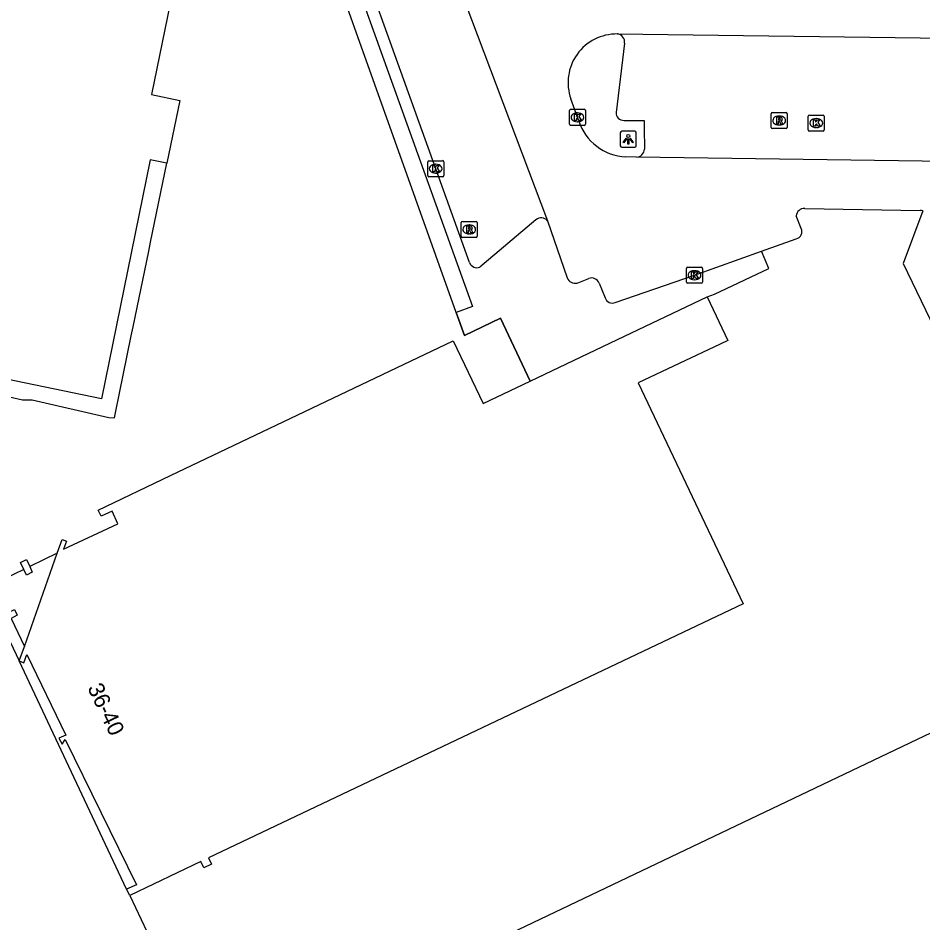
# Model space of a CAD drawing. Extents: x 157692 to 159670, y 381454 to 383289.
# Drawn here: x 159339.1 to 159395.6, y 382754.3 to 382810.8 of the extents above; entities that cross this region are included whole.
import ezdxf

# ---------------------------------------------------------------- set-up
doc = ezdxf.new("R2010")
doc.units = 0
for name, color, linetype in [('IMGEO_Groenvoorziening', 7, 'Continuous'), ('IMGEO_Hek', 7, 'Continuous'), ('IMGEO_Kolk', 7, 'Continuous'), ('IMGEO_Lichtpunt', 7, 'Continuous'), ('IMGEO_Muur', 7, 'Continuous'), ('IMGEO_Pand', 7, 'Continuous'), ('IMGEO_Pand_nummerreeks', 7, 'Continuous'), ('IMGEO_Pand_overbouw', 7, 'Continuous'), ('IMGEO_Parkeervlak_gesloten', 7, 'Continuous'), ('IMGEO_Rijbaan_lokaal_gesloten', 7, 'Continuous'), ('IMGEO_Rioolput', 7, 'Continuous'), ('IMGEO_Voetpad_open', 7, 'Continuous')]:
    doc.layers.add(name, color=color, linetype=linetype)

msp = doc.modelspace()

# ---------------------------------------------------------------- linework, layer by layer
at = {"layer": 'IMGEO_Groenvoorziening'}
for points in [[(159395.564, 382798.719), (159394.326, 382795.438), (159400.74, 382782.14)], [(159382.1, 382793.352), (159382.566, 382793.522), (159385.941, 382795.126), (159385.493, 382796.206)], [(159371.064, 382788.104), (159369.198, 382792.027), (159366.952, 382790.955), (159366.441, 382792.387)]]:
    msp.add_lwpolyline(points, dxfattribs=at)
at = {"layer": 'IMGEO_Hek'}
msp.add_lwpolyline([(159366.441, 382792.387), (159366.952, 382790.955), (159369.198, 382792.027), (159371.064, 382788.104)], dxfattribs=at)
at = {"layer": 'IMGEO_Kolk'}
for p, q in [((159373.578, 382805.065), (159374.43, 382805.065)), ((159373.503, 382804.139), (159373.503, 382804.991)), ((159373.991, 382804.845), (159374.016, 382804.845)), ((159374.504, 382804.991), (159374.504, 382804.139)), ((159388.407, 382803.779), (159388.407, 382804.631)), ((159388.482, 382804.705), (159389.334, 382804.705)), ((159388.895, 382804.485), (159388.92, 382804.485)), ((159389.408, 382804.631), (159389.408, 382803.779)), ((159374.43, 382804.065), (159373.578, 382804.065)), ((159374.014, 382804.285), (159373.989, 382804.285)), ((159388.918, 382803.925), (159388.893, 382803.925)), ((159389.334, 382803.705), (159388.482, 382803.705)), ((159364.658, 382800.933), (159364.658, 382801.785)), ((159364.733, 382801.859), (159365.585, 382801.859)), ((159365.146, 382801.639), (159365.171, 382801.639)), ((159365.659, 382801.785), (159365.659, 382800.933)), ((159365.169, 382801.079), (159365.144, 382801.079)), ((159365.585, 382800.859), (159364.733, 382800.859)), ((159380.807, 382794.284), (159380.807, 382795.136)), ((159380.882, 382795.21), (159381.734, 382795.21)), ((159381.295, 382794.99), (159381.32, 382794.99)), ((159381.808, 382795.136), (159381.808, 382794.284)), ((159381.318, 382794.43), (159381.293, 382794.43)), ((159381.734, 382794.21), (159380.882, 382794.21))]:
    msp.add_line(p, q, dxfattribs=at)
for points in [[(159373.578, 382805.065), (159374.43, 382805.065)], [(159373.503, 382804.139), (159373.503, 382804.991)], [(159373.824, 382804.765), (159373.947, 382804.765), (159373.947, 382804.614), (159374.077, 382804.765), (159374.241, 382804.765), (159374.095, 382804.614), (159374.248, 382804.365), (159374.096, 382804.365), (159374.011, 382804.529), (159373.947, 382804.462), (159373.947, 382804.365), (159373.824, 382804.365), (159373.824, 382804.765)], [(159374.504, 382804.991), (159374.504, 382804.139)], [(159388.407, 382803.779), (159388.407, 382804.631)], [(159388.482, 382804.705), (159389.334, 382804.705)], [(159389.408, 382804.631), (159389.408, 382803.779)], [(159374.43, 382804.065), (159373.578, 382804.065)], [(159388.728, 382804.405), (159388.851, 382804.405), (159388.851, 382804.254), (159388.981, 382804.405), (159389.145, 382804.405), (159388.999, 382804.254), (159389.152, 382804.005), (159389, 382804.005), (159388.915, 382804.169), (159388.851, 382804.102), (159388.851, 382804.005), (159388.728, 382804.005), (159388.728, 382804.405)], [(159389.334, 382803.705), (159388.482, 382803.705)], [(159364.658, 382800.933), (159364.658, 382801.785)], [(159364.733, 382801.859), (159365.585, 382801.859)], [(159365.659, 382801.785), (159365.659, 382800.933)], [(159364.979, 382801.559), (159365.102, 382801.559), (159365.102, 382801.408), (159365.232, 382801.559), (159365.396, 382801.559), (159365.25, 382801.408), (159365.403, 382801.159), (159365.251, 382801.159), (159365.166, 382801.323), (159365.102, 382801.256), (159365.102, 382801.159), (159364.979, 382801.159), (159364.979, 382801.559)], [(159365.585, 382800.859), (159364.733, 382800.859)], [(159380.807, 382794.284), (159380.807, 382795.136)], [(159380.882, 382795.21), (159381.734, 382795.21)], [(159381.128, 382794.91), (159381.251, 382794.91), (159381.251, 382794.759), (159381.381, 382794.91), (159381.545, 382794.91), (159381.399, 382794.759), (159381.552, 382794.51), (159381.4, 382794.51), (159381.315, 382794.674), (159381.251, 382794.607), (159381.251, 382794.51), (159381.128, 382794.51), (159381.128, 382794.91)], [(159381.808, 382795.136), (159381.808, 382794.284)], [(159381.734, 382794.21), (159380.882, 382794.21)]]:
    msp.add_lwpolyline(points, dxfattribs=at)
for centre, start, end in [((159373.58, 382804.989), 91.552, 178.448), ((159373.58, 382804.989), 91.552, 178.448), ((159374.428, 382804.989), 1.552, 88.448), ((159374.428, 382804.989), 1.552, 88.448), ((159388.484, 382804.629), 91.552, 178.448), ((159388.484, 382804.629), 91.552, 178.448), ((159389.332, 382804.629), 1.552, 88.448), ((159389.332, 382804.629), 1.552, 88.448), ((159373.58, 382804.141), 181.552, 268.448), ((159373.58, 382804.141), 181.552, 268.448), ((159374.428, 382804.141), 271.552, 358.448), ((159374.428, 382804.141), 271.552, 358.448), ((159388.484, 382803.781), 181.552, 268.448), ((159388.484, 382803.781), 181.552, 268.448), ((159389.332, 382803.781), 271.552, 358.448), ((159389.332, 382803.781), 271.552, 358.448), ((159364.735, 382801.783), 91.552, 178.448), ((159364.735, 382801.783), 91.552, 178.448), ((159365.583, 382801.783), 1.552, 88.448), ((159365.583, 382801.783), 1.552, 88.448), ((159364.735, 382800.935), 181.552, 268.448), ((159364.735, 382800.935), 181.552, 268.448), ((159365.583, 382800.935), 271.552, 358.448), ((159365.583, 382800.935), 271.552, 358.448), ((159380.884, 382795.134), 91.552, 178.448), ((159380.884, 382795.134), 91.552, 178.448), ((159381.732, 382795.134), 1.552, 88.448), ((159381.732, 382795.134), 1.552, 88.448), ((159380.884, 382794.286), 181.552, 268.448), ((159380.884, 382794.286), 181.552, 268.448), ((159381.732, 382794.286), 271.552, 358.448), ((159381.732, 382794.286), 271.552, 358.448)]:
    msp.add_arc(centre, 0.0765, start, end, dxfattribs=at)
for centre, major_axis, ratio, start_param, end_param in [((159373.99, 382804.565), (-0.387, 0.002), 0.722429, 4.712389, 7.853982), ((159374.015, 382804.565), (-0.39, 0.002), 0.717154, 1.570796, 4.712389), ((159388.894, 382804.205), (-0.387, 0.002), 0.722429, 4.712389, 7.853982), ((159388.919, 382804.205), (-0.39, 0.002), 0.717154, 1.570796, 4.712389), ((159365.145, 382801.359), (-0.387, 0.002), 0.722429, 4.712389, 7.853982), ((159365.17, 382801.359), (-0.39, 0.002), 0.717154, 1.570796, 4.712389), ((159381.294, 382794.71), (-0.387, 0.002), 0.722429, 4.712389, 7.853982), ((159381.319, 382794.71), (-0.39, 0.002), 0.717154, 1.570796, 4.712389)]:
    msp.add_ellipse(centre, major_axis=major_axis, ratio=ratio, start_param=start_param, end_param=end_param, dxfattribs=at)
at = {"layer": 'IMGEO_Lichtpunt'}
for p, q in [((159376.681, 382803.598), (159376.681, 382802.791)), ((159376.681, 382803.598), (159376.681, 382802.791)), ((159377.583, 382803.693), (159376.775, 382803.693)), ((159377.583, 382803.693), (159376.775, 382803.693)), ((159377.677, 382802.791), (159377.677, 382803.598)), ((159377.677, 382802.791), (159377.677, 382803.598)), ((159376.775, 382802.697), (159377.583, 382802.697)), ((159376.775, 382802.697), (159377.583, 382802.697))]:
    msp.add_line(p, q, dxfattribs=at)
for points in [[(159377.055, 382803.262), (159377.094, 382803.234), (159376.906, 382802.972), (159376.868, 382802.999), (159377.055, 382803.262)], [(159377.157, 382803.214), (159377.204, 382803.214), (159377.204, 382802.892), (159377.157, 382802.892), (159377.157, 382803.214)], [(159377.267, 382803.234), (159377.305, 382803.261), (159377.492, 382802.999), (159377.453, 382802.971), (159377.267, 382803.234)]]:
    msp.add_lwpolyline(points, dxfattribs=at)
msp.add_circle((159377.18, 382803.396), 0.0994, dxfattribs=at)
for centre, start, end in [((159376.775, 382803.598), 90, 180), ((159376.775, 382803.598), 90, 180), ((159377.583, 382803.598), 0, 90), ((159377.583, 382803.598), 0, 90), ((159376.775, 382802.791), 180, 270), ((159376.775, 382802.791), 180, 270), ((159377.583, 382802.791), 270, 0), ((159377.583, 382802.791), 270, 360)]:
    msp.add_arc(centre, 0.0946, start, end, dxfattribs=at)
at = {"layer": 'IMGEO_Muur'}
for points in [[(159353.633, 382828.278), (159354.574, 382828.617), (159367.464, 382792.762), (159366.441, 382792.387)], [(159366.441, 382792.387), (159353.633, 382828.278)]]:
    msp.add_lwpolyline(points, dxfattribs=at)
at = {"layer": 'IMGEO_Pand'}
for points in [[(159355.987, 382847.821), (159352.367, 382830.146), (159347.422, 382805.999), (159349.183, 382805.623), (159348.376, 382801.694), (159347.337, 382801.91), (159344.304, 382786.986), (159318.859, 382792.26), (159318.637, 382791.25), (159314.712, 382792.046), (159315.063, 382793.823), (159308.004, 382795.284), (159309.005, 382800.183), (159318.843, 382848.33)], [(159382.1, 382793.352), (159383.389, 382790.643), (159382.906, 382790.414), (159377.789, 382787.981), (159379.975, 382783.384), (159382.161, 382778.787), (159384.346, 382774.191), (159350.986, 382758.332), (159351.172, 382757.943), (159350.684, 382757.712), (159350.5, 382758.101), (159346.066, 382755.994)], [(159371.064, 382788.104), (159376.501, 382790.69), (159382.1, 382793.352)], [(159339.153, 382770.625), (159339.488, 382771.538), (159341.544, 382777.347), (159341.852, 382778.219), (159342.109, 382778.114), (159341.929, 382777.604), (159345.311, 382779.187), (159344.96, 382779.982), (159344.272, 382779.664), (159344.09, 382780.045), (159348.603, 382782.199), (159366.247, 382790.619), (159368.111, 382786.7), (159371.064, 382788.104)], [(159339.984, 382776.169), (159339.62, 382775.99), (159339.45, 382776.346), (159339.247, 382776.772), (159339.621, 382776.951), (159339.82, 382776.522), (159339.984, 382776.169)], [(159339.153, 382770.625), (159339.446, 382770.518), (159339.651, 382771.022), (159342.076, 382765.999), (159341.643, 382765.798), (159341.84, 382765.424), (159342.036, 382765.717), (159346.495, 382756.661), (159345.87, 382756.385)], [(159353.404, 382740.635), (159357.351, 382742.544), (159355.381, 382746.742), (159359.895, 382748.894), (159362.215, 382750), (159403.786, 382769.816)], [(159346.066, 382755.994), (159345.87, 382756.385)]]:
    msp.add_lwpolyline(points, dxfattribs=at)
at = {"layer": 'IMGEO_Pand_overbouw'}
for points in [[(159348.376, 382801.694), (159347.337, 382801.91), (159344.304, 382786.986), (159318.859, 382792.26), (159318.637, 382791.25), (159323.506, 382790.188), (159324.106, 382790.188), (159328.763, 382789.083), (159329.363, 382789.083), (159334.045, 382788.003), (159334.645, 382788.003), (159339.381, 382786.931), (159339.981, 382786.931), (159344.763, 382785.828), (159345.106, 382785.808), (159345.168, 382786.108), (159346.157, 382790.916), (159346.277, 382791.495), (159347.246, 382796.205), (159347.364, 382796.78)], [(159339.82, 382776.522), (159339.984, 382776.169), (159339.62, 382775.99), (159339.45, 382776.346), (159337.621, 382775.472), (159338.481, 382773.659), (159338.869, 382773.84), (159339.04, 382773.48), (159338.659, 382773.286), (159339.488, 382771.538), (159341.544, 382777.347)]]:
    msp.add_lwpolyline(points, close=True, dxfattribs=at)
at = {"layer": 'IMGEO_Parkeervlak_gesloten'}
for points in [[(159367.265, 382795.497), (159365.159, 382801.359), (159358.246, 382820.648), (159356.814, 382824.632)], [(159376.947, 382809.199), (159376.413, 382804.87)], [(159376.916, 382804.371), (159378.163, 382804.365), (159378.175, 382803.913), (159378.19, 382802.569)], [(159371.416, 382798.175), (159367.913, 382795.212)]]:
    msp.add_lwpolyline(points, dxfattribs=at)
for centre, radius, start, end in [((159376.437, 382809.257), 0.514, 353.4735, 83.5755), ((159376.896, 382804.854), 0.483, 178.0954, 272.362), ((159377.646, 382802.618), 0.547, 274.6658, 354.874), ((159371.742, 382797.771), 0.519, 40.1864, 128.8955), ((159367.733, 382795.682), 0.504, 201.6054, 290.9134)]:
    msp.add_arc(centre, radius, start, end, dxfattribs=at)
at = {"layer": 'IMGEO_Rijbaan_lokaal_gesloten'}
for points in [[(159360.631, 382828.612), (159372.138, 382798.106)], [(159376.494, 382809.768), (159417.438, 382809.241), (159417.672, 382808.602), (159417.677, 382808.556)], [(159374.095, 382804.338), (159374.004, 382804.565), (159373.597, 382805.71)], [(159377.69, 382802.073), (159377.022, 382802.098)], [(159417.827, 382801.51), (159377.69, 382802.073)], [(159388.19, 382798.877), (159395.393, 382798.742)], [(159387.967, 382797.62), (159387.664, 382798.406)], [(159372.138, 382798.106), (159373.356, 382794.552)], [(159385.493, 382796.206), (159387.662, 382796.981)], [(159376.365, 382793.011), (159381.308, 382794.71), (159385.493, 382796.206)], [(159373.989, 382794.221), (159374.711, 382794.505)], [(159375.366, 382794.211), (159375.731, 382793.3)]]:
    msp.add_lwpolyline(points, dxfattribs=at)
for centre, radius, start, end in [((159376.453, 382806.734), 3.034, 89.2302, 199.7239), ((159377.156, 382805.305), 3.21, 197.531, 267.6161), ((159388.171, 382798.369), 0.508, 87.8354, 175.8495), ((159395.422, 382798.307), 0.436, 70.922, 93.7571), ((159387.565, 382797.419), 0.449, 282.4724, 335.3398), ((159387.564, 382797.42), 0.45, 335.3256, 26.4463), ((159373.871, 382794.767), 0.558, 202.6391, 282.1501), ((159374.887, 382794.02), 0.516, 21.7279, 109.9257), ((159376.172, 382793.427), 0.459, 196.0622, 294.9274)]:
    msp.add_arc(centre, radius, start, end, dxfattribs=at)
at = {"layer": 'IMGEO_Rioolput'}
for p, q in [((159386.096, 382803.94), (159386.096, 382804.792)), ((159386.171, 382804.866), (159387.023, 382804.866)), ((159386.584, 382804.646), (159386.609, 382804.646)), ((159387.097, 382804.792), (159387.097, 382803.94)), ((159386.607, 382804.086), (159386.582, 382804.086)), ((159387.023, 382803.866), (159386.171, 382803.866)), ((159366.749, 382797.14), (159366.749, 382797.992)), ((159366.824, 382798.066), (159367.676, 382798.066)), ((159367.237, 382797.846), (159367.262, 382797.846)), ((159367.75, 382797.992), (159367.75, 382797.14)), ((159367.26, 382797.286), (159367.235, 382797.286)), ((159367.676, 382797.066), (159366.824, 382797.066))]:
    msp.add_line(p, q, dxfattribs=at)
for points in [[(159386.096, 382803.94), (159386.096, 382804.792)], [(159386.171, 382804.866), (159387.023, 382804.866)], [(159386.685, 382804.564), (159386.433, 382804.566), (159386.433, 382804.166)], [(159386.611, 382804.485), (159386.557, 382804.485), (159386.557, 382804.404)], [(159387.097, 382804.792), (159387.097, 382803.94)], [(159386.433, 382804.166), (159386.557, 382804.166), (159386.557, 382804.328), (159386.568, 382804.328)], [(159386.557, 382804.404), (159386.609, 382804.404)], [(159386.615, 382804.299), (159386.686, 382804.166), (159386.826, 382804.166), (159386.761, 382804.292)], [(159387.023, 382803.866), (159386.171, 382803.866)], [(159366.749, 382797.14), (159366.749, 382797.992)], [(159366.824, 382798.066), (159367.676, 382798.066)], [(159367.338, 382797.764), (159367.086, 382797.766), (159367.086, 382797.366)], [(159367.264, 382797.685), (159367.21, 382797.685), (159367.21, 382797.604)], [(159367.75, 382797.992), (159367.75, 382797.14)], [(159367.086, 382797.366), (159367.21, 382797.366), (159367.21, 382797.528), (159367.221, 382797.528)], [(159367.21, 382797.604), (159367.262, 382797.604)], [(159367.268, 382797.499), (159367.339, 382797.366), (159367.479, 382797.366), (159367.414, 382797.492)], [(159367.676, 382797.066), (159366.824, 382797.066)]]:
    msp.add_lwpolyline(points, dxfattribs=at)
for centre, radius, start, end in [((159386.173, 382804.79), 0.0765, 91.552, 178.448), ((159386.173, 382804.79), 0.0765, 91.552, 178.448), ((159386.617, 382804.389), 0.0964, 77.0061, 93.1865), ((159386.631, 382804.446), 0.0378, 276.6634, 79.6772), ((159386.684, 382804.454), 0.109, 350.3612, 89.416), ((159387.021, 382804.79), 0.0765, 1.552, 88.448), ((159387.021, 382804.79), 0.0765, 1.552, 88.448), ((159386.173, 382803.942), 0.0765, 181.552, 268.448), ((159386.173, 382803.942), 0.0765, 181.552, 268.448), ((159386.567, 382804.275), 0.0533, 26.0293, 88.6989), ((159386.593, 382804.593), 0.19, 274.7715, 282.9687), ((159386.682, 382804.454), 0.112, 277.5842, 350.9817), ((159386.666, 382804.239), 0.108, 29.5134, 73.7905), ((159387.021, 382803.942), 0.0765, 271.552, 358.448), ((159387.021, 382803.942), 0.0765, 271.552, 358.448), ((159366.826, 382797.99), 0.0765, 91.552, 178.448), ((159366.826, 382797.99), 0.0765, 91.552, 178.448), ((159367.27, 382797.589), 0.0964, 77.0061, 93.1865), ((159367.284, 382797.646), 0.0378, 276.6634, 79.6772), ((159367.337, 382797.654), 0.109, 350.3612, 89.416), ((159367.674, 382797.99), 0.0765, 1.552, 88.448), ((159367.674, 382797.99), 0.0765, 1.552, 88.448), ((159366.826, 382797.142), 0.0765, 181.552, 268.448), ((159366.826, 382797.142), 0.0765, 181.552, 268.448), ((159367.22, 382797.475), 0.0533, 26.0293, 88.6989), ((159367.246, 382797.793), 0.19, 274.7715, 282.9687), ((159367.335, 382797.654), 0.112, 277.5842, 350.9817), ((159367.319, 382797.439), 0.108, 29.5134, 73.7905), ((159367.674, 382797.142), 0.0765, 271.552, 358.448), ((159367.674, 382797.142), 0.0765, 271.552, 358.448)]:
    msp.add_arc(centre, radius, start, end, dxfattribs=at)
for centre, major_axis, ratio, start_param, end_param in [((159386.583, 382804.366), (-0.387, 0.002), 0.722429, 4.712389, 7.853982), ((159386.608, 382804.366), (-0.39, 0.002), 0.717154, 1.570796, 4.712389), ((159367.236, 382797.566), (-0.387, 0.002), 0.722429, 4.712389, 7.853982), ((159367.261, 382797.566), (-0.39, 0.002), 0.717154, 1.570796, 4.712389)]:
    msp.add_ellipse(centre, major_axis=major_axis, ratio=ratio, start_param=start_param, end_param=end_param, dxfattribs=at)
at = {"layer": 'IMGEO_Voetpad_open'}
for points in [[(159301.242, 382787.635), (159334.327, 382780.83), (159335.985, 382777.323), (159339.153, 382770.625)], [(159345.87, 382756.385), (159339.153, 382770.625)], [(159346.066, 382755.994), (159348.909, 382750), (159349.619, 382748.503)]]:
    msp.add_lwpolyline(points, dxfattribs=at)

# ---------------------------------------------------------------- texts
at = {"layer": 'IMGEO_Pand_nummerreeks'}
msp.add_text('36-40', height=1, rotation=295.481, dxfattribs=at).set_placement((159343.405, 382768.95))

doc.saveas('drawing.dxf')
